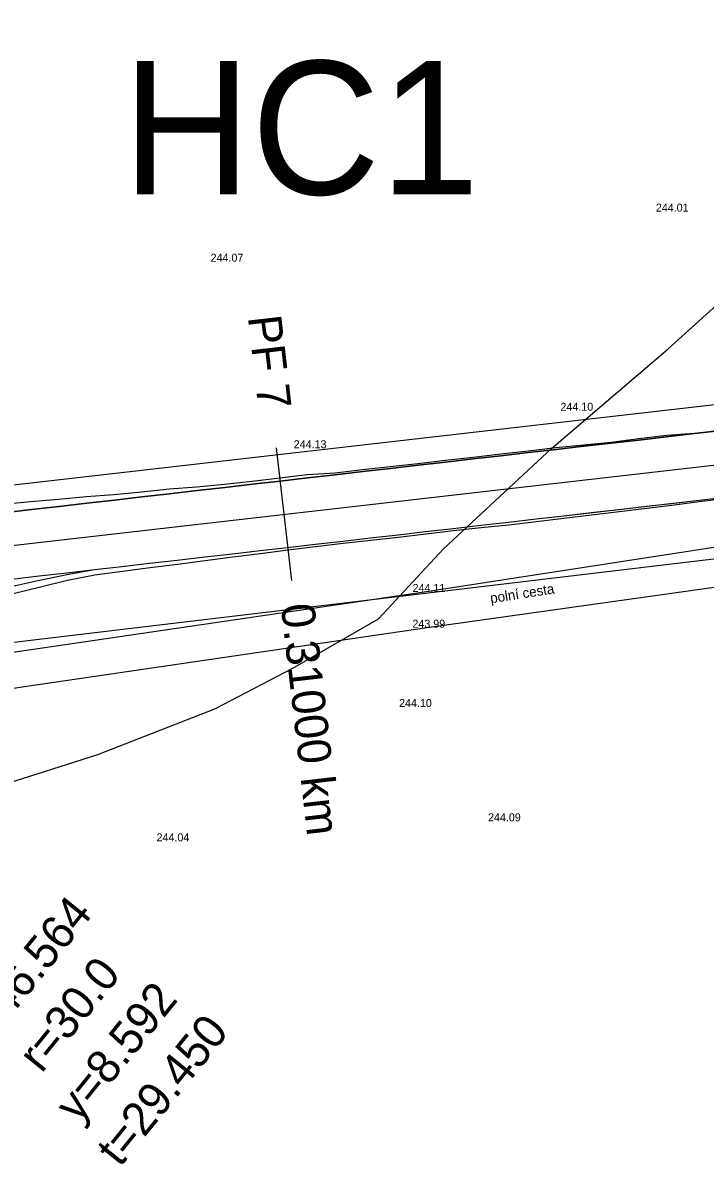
# Model space of a CAD drawing. Extents: x -555887 to -552101, y -1100251 to -1096546.
# Drawn here: x -554485 to -554433.8, y -1097721.3 to -1097635.4 of the extents above; entities that cross this region are included whole.
import ezdxf

# ---------------------------------------------------------------- set-up
doc = ezdxf.new("R2010")
doc.units = 0
for name, color, linetype in [('PARCELY_cesty', 7, 'Continuous'), ('POLYGONY_POPIS_CESTY', 7, 'Continuous'), ('POLYGONY_SITUACE_PF', 7, 'Continuous'), ('POLYGONY_SITUACE_PF_POPISY', 7, 'Continuous'), ('POLYGONY_SITUACE_PO', 7, 'Continuous'), ('vrstevnice', 7, 'Continuous'), ('Výškopis', 7, 'Continuous'), ('ZSST', 7, 'Continuous'), ('zájem', 7, 'Continuous')]:
    doc.layers.add(name, color=color, linetype=linetype)

msp = doc.modelspace()

# ---------------------------------------------------------------- linework, layer by layer
at = {"layer": 'PARCELY_cesty'}
msp.add_lwpolyline([(-554491.8, -1097670.76), (-554258.37, -1097644.02)], dxfattribs=at)
at = {"layer": 'POLYGONY_SITUACE_PF'}
for p, q in [((-554465.976, -1097667.3), (-554465.407, -1097672.267)), ((-554465.407, -1097672.267), (-554464.838, -1097677.235))]:
    msp.add_line(p, q, dxfattribs=at)
at = {"layer": 'POLYGONY_SITUACE_PO'}
for p, q in [((-554490.653, -1097675.159), (-554241.626, -1097646.637)), ((-554444.424, -1097672.38), (-554255.551, -1097650.748)), ((-554438.793, -1097666.621), (-554440.861, -1097666.878)), ((-554436.725, -1097666.372), (-554438.793, -1097666.621)), ((-554438.784, -1097666.702), (-554436.714, -1097666.464)), ((-554436.714, -1097666.464), (-554438.784, -1097666.702)), ((-554434.645, -1097666.217), (-554436.725, -1097666.372)), ((-554436.714, -1097666.464), (-554434.644, -1097666.227)), ((-554434.644, -1097666.227), (-554436.714, -1097666.464)), ((-554433.948, -1097666.148), (-554434.645, -1097666.217)), ((-554434.644, -1097666.227), (-554432.574, -1097665.99)), ((-554432.574, -1097665.99), (-554434.644, -1097666.227)), ((-554432.577, -1097665.971), (-554433.948, -1097666.148)), ((-554445.007, -1097667.293), (-554447.077, -1097667.53)), ((-554447.063, -1097667.65), (-554444.993, -1097667.413)), ((-554444.993, -1097667.413), (-554447.063, -1097667.65)), ((-554442.932, -1097667.097), (-554445.007, -1097667.293)), ((-554444.993, -1097667.413), (-554442.923, -1097667.176)), ((-554442.923, -1097667.176), (-554444.993, -1097667.413)), ((-554440.861, -1097666.878), (-554442.932, -1097667.097)), ((-554442.923, -1097667.176), (-554440.854, -1097666.939)), ((-554440.854, -1097666.939), (-554442.923, -1097667.176)), ((-554440.854, -1097666.939), (-554438.784, -1097666.702)), ((-554438.784, -1097666.702), (-554440.854, -1097666.939)), ((-554453.286, -1097668.244), (-554455.356, -1097668.478)), ((-554455.342, -1097668.598), (-554453.273, -1097668.361)), ((-554453.273, -1097668.361), (-554455.342, -1097668.598)), ((-554451.214, -1097668.022), (-554453.286, -1097668.244)), ((-554453.273, -1097668.361), (-554451.203, -1097668.124)), ((-554451.203, -1097668.124), (-554453.273, -1097668.361)), ((-554449.146, -1097667.773), (-554451.214, -1097668.022)), ((-554451.203, -1097668.124), (-554449.133, -1097667.887)), ((-554449.133, -1097667.887), (-554451.203, -1097668.124)), ((-554447.077, -1097667.53), (-554449.146, -1097667.773)), ((-554449.133, -1097667.887), (-554447.063, -1097667.65)), ((-554447.063, -1097667.65), (-554449.133, -1097667.887)), ((-554461.567, -1097669.178), (-554463.647, -1097669.322)), ((-554459.497, -1097668.941), (-554461.567, -1097669.178)), ((-554461.552, -1097669.309), (-554459.482, -1097669.072)), ((-554459.482, -1097669.072), (-554461.552, -1097669.309)), ((-554457.426, -1097668.71), (-554459.497, -1097668.941)), ((-554459.482, -1097669.072), (-554457.412, -1097668.835)), ((-554457.412, -1097668.835), (-554459.482, -1097669.072)), ((-554455.356, -1097668.478), (-554457.426, -1097668.71)), ((-554457.412, -1097668.835), (-554455.342, -1097668.598)), ((-554455.342, -1097668.598), (-554457.412, -1097668.835)), ((-554469.856, -1097670.043), (-554471.93, -1097670.241)), ((-554467.785, -1097669.812), (-554469.856, -1097670.043)), ((-554469.831, -1097670.257), (-554467.761, -1097670.02)), ((-554467.761, -1097670.02), (-554469.831, -1097670.257)), ((-554465.716, -1097669.567), (-554467.785, -1097669.812)), ((-554467.761, -1097670.02), (-554465.691, -1097669.783)), ((-554465.691, -1097669.783), (-554467.761, -1097670.02)), ((-554463.647, -1097669.322), (-554465.716, -1097669.567)), ((-554465.691, -1097669.783), (-554463.622, -1097669.546)), ((-554463.622, -1097669.546), (-554465.691, -1097669.783)), ((-554463.622, -1097669.546), (-554461.552, -1097669.309)), ((-554461.552, -1097669.309), (-554463.622, -1097669.546)), ((-554478.155, -1097670.819), (-554480.234, -1097670.972)), ((-554476.082, -1097670.612), (-554478.155, -1097670.819)), ((-554474.009, -1097670.397), (-554476.082, -1097670.612)), ((-554476.041, -1097670.969), (-554473.971, -1097670.732)), ((-554473.971, -1097670.732), (-554476.041, -1097670.969)), ((-554471.93, -1097670.241), (-554474.009, -1097670.397)), ((-554473.971, -1097670.732), (-554471.901, -1097670.494)), ((-554471.901, -1097670.494), (-554473.971, -1097670.732)), ((-554471.901, -1097670.494), (-554469.831, -1097670.257)), ((-554469.831, -1097670.257), (-554471.901, -1097670.494)), ((-554484.388, -1097671.327), (-554486.46, -1097671.543)), ((-554482.311, -1097671.149), (-554484.388, -1097671.327)), ((-554484.32, -1097671.917), (-554482.25, -1097671.68)), ((-554482.25, -1097671.68), (-554484.32, -1097671.917)), ((-554480.234, -1097670.972), (-554482.311, -1097671.149)), ((-554482.25, -1097671.68), (-554480.18, -1097671.443)), ((-554480.18, -1097671.443), (-554482.25, -1097671.68)), ((-554480.18, -1097671.443), (-554478.111, -1097671.206)), ((-554478.111, -1097671.206), (-554480.18, -1097671.443)), ((-554478.111, -1097671.206), (-554476.041, -1097670.969)), ((-554476.041, -1097670.969), (-554478.111, -1097671.206)), ((-554440.285, -1097671.906), (-554438.215, -1097671.669)), ((-554438.215, -1097671.669), (-554436.145, -1097671.432)), ((-554438.198, -1097671.817), (-554436.131, -1097671.552)), ((-554436.145, -1097671.432), (-554434.075, -1097671.195)), ((-554436.131, -1097671.552), (-554434.065, -1097671.281)), ((-554434.075, -1097671.195), (-554432.006, -1097670.958)), ((-554434.065, -1097671.281), (-554431.997, -1097671.029)), ((-554486.39, -1097672.154), (-554484.32, -1097671.917)), ((-554484.32, -1097671.917), (-554486.39, -1097672.154)), ((-554448.564, -1097672.854), (-554446.494, -1097672.617)), ((-554448.564, -1097672.854), (-554446.494, -1097672.617)), ((-554446.494, -1097672.617), (-554444.424, -1097672.38)), ((-554446.494, -1097672.617), (-554444.424, -1097672.38)), ((-554446.473, -1097672.804), (-554444.405, -1097672.553)), ((-554444.424, -1097672.38), (-554442.355, -1097672.143)), ((-554444.405, -1097672.553), (-554442.336, -1097672.302)), ((-554442.355, -1097672.143), (-554440.285, -1097671.906)), ((-554442.336, -1097672.302), (-554440.267, -1097672.063)), ((-554440.267, -1097672.063), (-554438.198, -1097671.817)), ((-554454.773, -1097673.566), (-554452.704, -1097673.328)), ((-554454.773, -1097673.566), (-554452.704, -1097673.328)), ((-554454.753, -1097673.74), (-554452.684, -1097673.496)), ((-554452.704, -1097673.328), (-554450.634, -1097673.091)), ((-554452.704, -1097673.328), (-554450.634, -1097673.091)), ((-554452.684, -1097673.496), (-554450.613, -1097673.271)), ((-554450.634, -1097673.091), (-554448.564, -1097672.854)), ((-554450.634, -1097673.091), (-554448.564, -1097672.854)), ((-554450.613, -1097673.271), (-554448.542, -1097673.048)), ((-554448.542, -1097673.048), (-554446.473, -1097672.804)), ((-554463.053, -1097674.514), (-554460.983, -1097674.277)), ((-554463.053, -1097674.514), (-554460.983, -1097674.277)), ((-554460.983, -1097674.277), (-554458.913, -1097674.04)), ((-554460.983, -1097674.277), (-554458.913, -1097674.04)), ((-554460.964, -1097674.441), (-554458.894, -1097674.207)), ((-554458.913, -1097674.04), (-554456.843, -1097673.803)), ((-554458.913, -1097674.04), (-554456.843, -1097673.803)), ((-554458.894, -1097674.207), (-554456.824, -1097673.974)), ((-554456.843, -1097673.803), (-554454.773, -1097673.566)), ((-554456.843, -1097673.803), (-554454.773, -1097673.566)), ((-554456.824, -1097673.974), (-554454.753, -1097673.74)), ((-554471.332, -1097675.462), (-554469.262, -1097675.225)), ((-554471.332, -1097675.462), (-554469.262, -1097675.225)), ((-554469.262, -1097675.225), (-554467.192, -1097674.988)), ((-554469.262, -1097675.225), (-554467.192, -1097674.988)), ((-554469.235, -1097675.461), (-554467.167, -1097675.206)), ((-554467.192, -1097674.988), (-554465.122, -1097674.751)), ((-554467.192, -1097674.988), (-554465.122, -1097674.751)), ((-554467.167, -1097675.206), (-554465.101, -1097674.935)), ((-554465.122, -1097674.751), (-554463.053, -1097674.514)), ((-554465.122, -1097674.751), (-554463.053, -1097674.514)), ((-554465.101, -1097674.935), (-554463.034, -1097674.675)), ((-554463.034, -1097674.675), (-554460.964, -1097674.441)), ((-554477.542, -1097676.173), (-554475.472, -1097675.936)), ((-554477.542, -1097676.173), (-554475.472, -1097675.936)), ((-554475.472, -1097675.936), (-554473.402, -1097675.699)), ((-554475.472, -1097675.936), (-554473.402, -1097675.699)), ((-554475.434, -1097676.265), (-554473.367, -1097676.003)), ((-554473.402, -1097675.699), (-554471.332, -1097675.462)), ((-554473.402, -1097675.699), (-554471.332, -1097675.462)), ((-554473.367, -1097676.003), (-554471.3, -1097675.742)), ((-554471.3, -1097675.742), (-554469.235, -1097675.461)), ((-554485.821, -1097677.121), (-554483.751, -1097676.884)), ((-554483.751, -1097676.884), (-554481.681, -1097676.647)), ((-554483.713, -1097677.217), (-554481.667, -1097676.773)), ((-554481.681, -1097676.647), (-554479.612, -1097676.41)), ((-554481.667, -1097676.773), (-554479.612, -1097676.41)), ((-554481.616, -1097677.214), (-554479.566, -1097676.809)), ((-554479.612, -1097676.41), (-554477.542, -1097676.173)), ((-554479.612, -1097676.41), (-554477.542, -1097676.173)), ((-554479.566, -1097676.809), (-554477.5, -1097676.535)), ((-554477.5, -1097676.535), (-554475.434, -1097676.265)), ((-554485.759, -1097677.661), (-554483.713, -1097677.217)), ((-554485.698, -1097678.194), (-554483.657, -1097677.705)), ((-554483.657, -1097677.705), (-554481.616, -1097677.214))]:
    msp.add_line(p, q, dxfattribs=at)
at = {"layer": 'vrstevnice'}
msp.add_lwpolyline([(-554634.916, -1097540.372), (-554615.441, -1097559.428), (-554579.62, -1097595.396), (-554572.541, -1097601.891), (-554552.828, -1097626.043), (-554543.541, -1097639.532), (-554533.831, -1097654.917), (-554526.233, -1097667.142), (-554519.478, -1097676.205), (-554514.208, -1097681.355), (-554508.338, -1097685.503), (-554502.829, -1097689.561), (-554497.953, -1097691.364), (-554494.521, -1097692.266), (-554486.755, -1097692.627), (-554479.35, -1097690.282), (-554470.591, -1097686.856), (-554464.721, -1097683.79), (-554458.31, -1097680.093), (-554453.433, -1097674.863), (-554445.33, -1097667.351), (-554436.587, -1097659.868), (-554429.094, -1097653.099)], dxfattribs=at)
at = {"layer": 'ZSST'}
for points in [[(-554505.93, -1097806.32), (-554507.33, -1097787.15), (-554508.91, -1097761.01), (-554509.66, -1097742.8), (-554511.75, -1097712.79), (-554513.58, -1097684.15), (-554514.95, -1097661.69), (-554516.79, -1097630.95), (-554518.35, -1097608.74), (-554519.88, -1097586.68), (-554521.44, -1097557.64), (-554518.63, -1097556.96), (-554516.69, -1097586.54), (-554515.31, -1097608.04), (-554513.85, -1097630.87), (-554512.31, -1097661.08), (-554510.26, -1097683.83), (-554504.91, -1097684.72), (-554488.13, -1097682.95), (-554454.89, -1097678.09), (-554427.97, -1097673.93)], [(-554375.07, -1097675.34), (-554376.48, -1097670.31), (-554380.31, -1097669.62), (-554391.09, -1097670.89), (-554427.26, -1097676.93), (-554454.67, -1097680.77), (-554487.61, -1097685.6), (-554502.67, -1097687.9), (-554507.97, -1097691.12), (-554509.75, -1097693.98), (-554508.52, -1097711.87), (-554506.18, -1097742.54), (-554505.38, -1097760.57), (-554505.26, -1097765.99), (-554503.94, -1097783.38), (-554503.38, -1097798.36), (-554502.89, -1097806.7), (-554501.1, -1097825.65), (-554499.52, -1097860.36), (-554498.38, -1097882.55), (-554497.18, -1097896.97), (-554493.27, -1097934.67), (-554492.2, -1097940.22), (-554491.25, -1097941.81)]]:
    msp.add_lwpolyline(points, dxfattribs=at)
at = {"layer": 'zájem'}
msp.add_lwpolyline([(-554371.48, -1097668.3), (-554500.56, -1097683.64), (-554505.23, -1097689.22), (-554503.68, -1097714.94), (-554502.04, -1097742.17), (-554500.33, -1097770.64), (-554498.72, -1097797.42), (-554497.03, -1097825.53), (-554495.26, -1097854.83), (-554493.6, -1097882.42), (-554491.89, -1097910.92), (-554490.4, -1097935.62), (-554487.31, -1097940.43), (-554340.94, -1097921.89)], dxfattribs=at)

# ---------------------------------------------------------------- texts
at = {"layer": 'POLYGONY_POPIS_CESTY'}
msp.add_text('HC1', height=10, rotation=360, dxfattribs=at).set_placement((-554477.502, -1097648.3))
at = {"layer": 'POLYGONY_SITUACE_PF_POPISY'}
for s, rotation, p in [('PF 7', 276.5337, (-554468.107, -1097657.478)), ('0.31000 km', 276.5337, (-554465.632, -1097679.09)), ('L=46.564', 51.0116, (-554488.477, -1097713.133)), ('r=30.0', 51.0116, (-554483.564, -1097714.215)), ('y=8.592', 51.0116, (-554480.816, -1097717.973)), ('t=29.450', 51.0116, (-554477.694, -1097721.268))]:
    msp.add_text(s, height=2.5, rotation=rotation, dxfattribs=at).set_placement(p)
at = {"layer": 'Výškopis'}
for s, p in [('244.01', (-554437.514, -1097649.59)), ('244.07', (-554470.895, -1097653.34)), ('244.10', (-554444.664, -1097664.51)), ('244.13', (-554464.662, -1097667.32)), ('244.11', (-554455.754, -1097678.09)), ('243.99', (-554455.764, -1097680.77)), ('244.10', (-554456.764, -1097686.71)), ('244.09', (-554450.097, -1097695.28)), ('244.04', (-554474.947, -1097696.78))]:
    msp.add_text(s, height=0.6, dxfattribs=at).set_placement(p)
at = {"layer": 'ZSST'}
msp.add_text('polní cesta', height=0.75, rotation=8.82355, dxfattribs=at).set_placement((-554449.878, -1097678.94))

doc.saveas('drawing.dxf')
